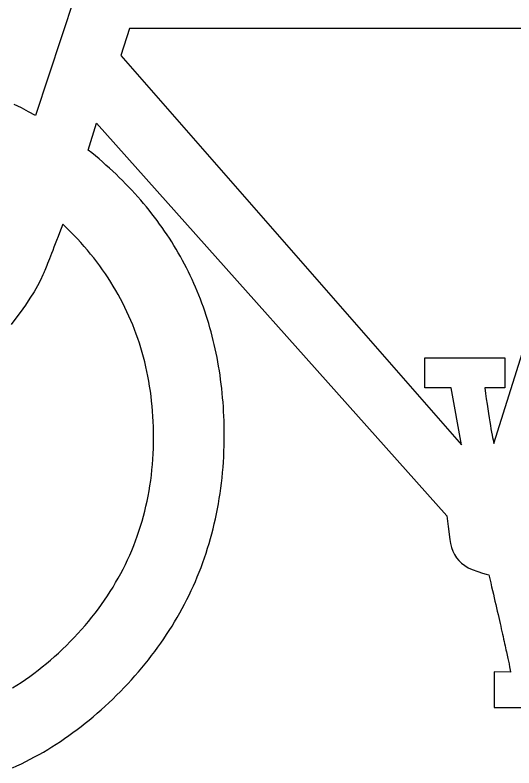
# Model space of a CAD drawing. Extents: x 99958 to 100176, y 99935 to 100011.
# Drawn here: x 100105.4376 to 100105.4927, y 99973.4646 to 99973.5478 of the extents above; entities that cross this region are included whole.
import ezdxf

# ---------------------------------------------------------------- set-up
doc = ezdxf.new("R2010")
doc.units = 0
doc.layers.add('TR_SN_ConstructionSigns', color=7, linetype='Continuous')

msp = doc.modelspace()

# ---------------------------------------------------------------- linework, layer by layer
at = {"layer": 'TR_SN_ConstructionSigns'}
for p, q in [((100105.449633, 99973.56638), (100105.439857, 99973.53667)), ((100105.450215, 99973.546292), (100105.449284, 99973.543322)), ((100105.504779, 99973.546292), (100105.450215, 99973.546292)), ((100105.490449, 99973.50045), (100105.504779, 99973.546292)), ((100105.449284, 99973.543322), (100105.486874, 99973.500321)), ((100105.438301, 99973.537517), (100105.437514, 99973.53791)), ((100105.439082, 99973.537104), (100105.438301, 99973.537517)), ((100105.439857, 99973.53667), (100105.439082, 99973.537104)), ((100105.445676, 99973.532869), (100105.446607, 99973.535839)), ((100105.446607, 99973.535839), (100105.485241, 99973.49248)), ((100105.446079, 99973.532544), (100105.445676, 99973.532869)), ((100105.446477, 99973.532216), (100105.446079, 99973.532544)), ((100105.446869, 99973.531885), (100105.446477, 99973.532216)), ((100105.447255, 99973.531551), (100105.446869, 99973.531885)), ((100105.447636, 99973.531214), (100105.447255, 99973.531551)), ((100105.448012, 99973.530875), (100105.447636, 99973.531214)), ((100105.448382, 99973.530533), (100105.448012, 99973.530875)), ((100105.448746, 99973.530189), (100105.448382, 99973.530533)), ((100105.449106, 99973.529841), (100105.448746, 99973.530189)), ((100105.449459, 99973.529491), (100105.449106, 99973.529841)), ((100105.449807, 99973.529138), (100105.449459, 99973.529491)), ((100105.45015, 99973.528783), (100105.449807, 99973.529138)), ((100105.450487, 99973.528424), (100105.45015, 99973.528783)), ((100105.450819, 99973.528063), (100105.450487, 99973.528424)), ((100105.451145, 99973.527699), (100105.450819, 99973.528063)), ((100105.451466, 99973.527333), (100105.451145, 99973.527699)), ((100105.451781, 99973.526964), (100105.451466, 99973.527333)), ((100105.452091, 99973.526592), (100105.451781, 99973.526964)), ((100105.452395, 99973.526217), (100105.452091, 99973.526592)), ((100105.452694, 99973.525839), (100105.452395, 99973.526217)), ((100105.452987, 99973.525459), (100105.452694, 99973.525839)), ((100105.453275, 99973.525076), (100105.452987, 99973.525459)), ((100105.44288, 99973.524672), (100105.442696, 99973.524196)), ((100105.443293, 99973.524274), (100105.44288, 99973.524672)), ((100105.453558, 99973.524691), (100105.453275, 99973.525076)), ((100105.453835, 99973.524302), (100105.453558, 99973.524691)), ((100105.454106, 99973.523911), (100105.453835, 99973.524302)), ((100105.442519, 99973.523741), (100105.442351, 99973.523307)), ((100105.442696, 99973.524196), (100105.442519, 99973.523741)), ((100105.443697, 99973.523872), (100105.443293, 99973.524274)), ((100105.444092, 99973.523467), (100105.443697, 99973.523872)), ((100105.444479, 99973.523057), (100105.444092, 99973.523467)), ((100105.454372, 99973.523517), (100105.454106, 99973.523911)), ((100105.454632, 99973.523121), (100105.454372, 99973.523517)), ((100105.44219, 99973.522894), (100105.442037, 99973.522502)), ((100105.442351, 99973.523307), (100105.44219, 99973.522894)), ((100105.444857, 99973.522643), (100105.444479, 99973.523057)), ((100105.445226, 99973.522226), (100105.444857, 99973.522643)), ((100105.454887, 99973.522722), (100105.454632, 99973.523121)), ((100105.455137, 99973.522319), (100105.454887, 99973.522722)), ((100105.441892, 99973.522131), (100105.441756, 99973.521782)), ((100105.442037, 99973.522502), (100105.441892, 99973.522131)), ((100105.445586, 99973.521805), (100105.445226, 99973.522226)), ((100105.445938, 99973.521379), (100105.445586, 99973.521805)), ((100105.455381, 99973.521915), (100105.455137, 99973.522319)), ((100105.455619, 99973.521507), (100105.455381, 99973.521915)), ((100105.441505, 99973.521145), (100105.441392, 99973.520858)), ((100105.441626, 99973.521453), (100105.441505, 99973.521145)), ((100105.441756, 99973.521782), (100105.441626, 99973.521453)), ((100105.446281, 99973.52095), (100105.445938, 99973.521379)), ((100105.455852, 99973.521097), (100105.455619, 99973.521507)), ((100105.45608, 99973.520684), (100105.455852, 99973.521097)), ((100105.44119, 99973.520347), (100105.4411, 99973.520123)), ((100105.441287, 99973.520592), (100105.44119, 99973.520347)), ((100105.441392, 99973.520858), (100105.441287, 99973.520592)), ((100105.446616, 99973.520517), (100105.446281, 99973.52095)), ((100105.446942, 99973.52008), (100105.446616, 99973.520517)), ((100105.456302, 99973.520268), (100105.45608, 99973.520684)), ((100105.456518, 99973.51985), (100105.456302, 99973.520268)), ((100105.440772, 99973.519319), (100105.44073, 99973.519221)), ((100105.440822, 99973.519438), (100105.440772, 99973.519319)), ((100105.440879, 99973.519578), (100105.440822, 99973.519438)), ((100105.440945, 99973.519739), (100105.440879, 99973.519578)), ((100105.441019, 99973.519921), (100105.440945, 99973.519739)), ((100105.4411, 99973.520123), (100105.441019, 99973.519921)), ((100105.447259, 99973.519639), (100105.446942, 99973.52008)), ((100105.447567, 99973.519194), (100105.447259, 99973.519639)), ((100105.45673, 99973.519429), (100105.456518, 99973.51985)), ((100105.456935, 99973.519005), (100105.45673, 99973.519429)), ((100105.440406, 99973.518512), (100105.440081, 99973.517888)), ((100105.44067, 99973.519089), (100105.440406, 99973.518512)), ((100105.440696, 99973.519145), (100105.44067, 99973.519089)), ((100105.44073, 99973.519221), (100105.440696, 99973.519145)), ((100105.447867, 99973.518745), (100105.447567, 99973.519194)), ((100105.448158, 99973.518292), (100105.447867, 99973.518745)), ((100105.457135, 99973.518578), (100105.456935, 99973.519005)), ((100105.45733, 99973.518149), (100105.457135, 99973.518578)), ((100105.440081, 99973.517888), (100105.439695, 99973.517218)), ((100105.44844, 99973.517836), (100105.448158, 99973.518292)), ((100105.448714, 99973.517375), (100105.44844, 99973.517836)), ((100105.457519, 99973.517717), (100105.45733, 99973.518149)), ((100105.457703, 99973.517282), (100105.457519, 99973.517717)), ((100105.439695, 99973.517218), (100105.439247, 99973.516502)), ((100105.448979, 99973.516911), (100105.448714, 99973.517375)), ((100105.449235, 99973.516442), (100105.448979, 99973.516911)), ((100105.457881, 99973.516844), (100105.457703, 99973.517282)), ((100105.458054, 99973.516404), (100105.457881, 99973.516844)), ((100105.439247, 99973.516502), (100105.438738, 99973.51574)), ((100105.449482, 99973.51597), (100105.449235, 99973.516442)), ((100105.458221, 99973.515961), (100105.458054, 99973.516404)), ((100105.438738, 99973.51574), (100105.438168, 99973.514932)), ((100105.449721, 99973.515494), (100105.449482, 99973.51597)), ((100105.449951, 99973.515013), (100105.449721, 99973.515494)), ((100105.458383, 99973.515515), (100105.458221, 99973.515961)), ((100105.458539, 99973.515067), (100105.458383, 99973.515515)), ((100105.438168, 99973.514932), (100105.437694, 99973.514288)), ((100105.450173, 99973.514529), (100105.449951, 99973.515013)), ((100105.450386, 99973.514041), (100105.450173, 99973.514529)), ((100105.45869, 99973.514615), (100105.458539, 99973.515067)), ((100105.458835, 99973.514161), (100105.45869, 99973.514615)), ((100105.437694, 99973.514288), (100105.437175, 99973.513603)), ((100105.45059, 99973.513549), (100105.450386, 99973.514041)), ((100105.450785, 99973.513054), (100105.45059, 99973.513549)), ((100105.458975, 99973.513705), (100105.458835, 99973.514161)), ((100105.459109, 99973.513245), (100105.458975, 99973.513705)), ((100105.450972, 99973.512554), (100105.450785, 99973.513054)), ((100105.459238, 99973.512783), (100105.459109, 99973.513245)), ((100105.459361, 99973.512318), (100105.459238, 99973.512783)), ((100105.45115, 99973.51205), (100105.450972, 99973.512554)), ((100105.45132, 99973.511543), (100105.45115, 99973.51205)), ((100105.459479, 99973.511851), (100105.459361, 99973.512318)), ((100105.459592, 99973.51138), (100105.459479, 99973.511851)), ((100105.45148, 99973.511031), (100105.45132, 99973.511543)), ((100105.451632, 99973.510516), (100105.45148, 99973.511031)), ((100105.459699, 99973.510907), (100105.459592, 99973.51138)), ((100105.451776, 99973.509996), (100105.451632, 99973.510516)), ((100105.4598, 99973.510431), (100105.459699, 99973.510907)), ((100105.459896, 99973.509953), (100105.4598, 99973.510431)), ((100105.45191, 99973.509473), (100105.451776, 99973.509996)), ((100105.452036, 99973.508946), (100105.45191, 99973.509473)), ((100105.459986, 99973.509472), (100105.459896, 99973.509953)), ((100105.460071, 99973.508988), (100105.459986, 99973.509472)), ((100105.482828, 99973.506619), (100105.482828, 99973.509933)), ((100105.482828, 99973.509933), (100105.491665, 99973.509933)), ((100105.491665, 99973.509933), (100105.491665, 99973.506619)), ((100105.452154, 99973.508415), (100105.452036, 99973.508946)), ((100105.460151, 99973.508501), (100105.460071, 99973.508988)), ((100105.460225, 99973.508011), (100105.460151, 99973.508501)), ((100105.452262, 99973.50788), (100105.452154, 99973.508415)), ((100105.452362, 99973.507341), (100105.452262, 99973.50788)), ((100105.460293, 99973.507519), (100105.460225, 99973.508011)), ((100105.452453, 99973.506798), (100105.452362, 99973.507341)), ((100105.460357, 99973.507024), (100105.460293, 99973.507519)), ((100105.460414, 99973.506526), (100105.460357, 99973.507024)), ((100105.452536, 99973.506251), (100105.452453, 99973.506798)), ((100105.45261, 99973.505701), (100105.452536, 99973.506251)), ((100105.460466, 99973.506026), (100105.460414, 99973.506526)), ((100105.460513, 99973.505523), (100105.460466, 99973.506026)), ((100105.485718, 99973.506619), (100105.482828, 99973.506619)), ((100105.486874, 99973.500321), (100105.485718, 99973.506619)), ((100105.491665, 99973.506619), (100105.489434, 99973.506619)), ((100105.489434, 99973.506619), (100105.489523, 99973.505987)), ((100105.452675, 99973.505146), (100105.45261, 99973.505701)), ((100105.460554, 99973.505017), (100105.460513, 99973.505523)), ((100105.489523, 99973.505987), (100105.489608, 99973.505386)), ((100105.489608, 99973.505386), (100105.489691, 99973.504816)), ((100105.452731, 99973.504587), (100105.452675, 99973.505146)), ((100105.452779, 99973.504025), (100105.452731, 99973.504587)), ((100105.46059, 99973.504508), (100105.460554, 99973.505017)), ((100105.46062, 99973.503997), (100105.46059, 99973.504508)), ((100105.489691, 99973.504816), (100105.489771, 99973.504278)), ((100105.452818, 99973.503459), (100105.452779, 99973.504025)), ((100105.460644, 99973.503483), (100105.46062, 99973.503997)), ((100105.489771, 99973.504278), (100105.489848, 99973.503772)), ((100105.489848, 99973.503772), (100105.489921, 99973.503298)), ((100105.452849, 99973.502888), (100105.452818, 99973.503459)), ((100105.45287, 99973.502314), (100105.452849, 99973.502888)), ((100105.460664, 99973.502966), (100105.460644, 99973.503483)), ((100105.460677, 99973.502447), (100105.460664, 99973.502966)), ((100105.489921, 99973.503298), (100105.489992, 99973.502855)), ((100105.489992, 99973.502855), (100105.49006, 99973.502443)), ((100105.452883, 99973.501736), (100105.45287, 99973.502314)), ((100105.460685, 99973.501924), (100105.460677, 99973.502447)), ((100105.460688, 99973.501399), (100105.460685, 99973.501924)), ((100105.49006, 99973.502443), (100105.490124, 99973.502064)), ((100105.490124, 99973.502064), (100105.490186, 99973.501716)), ((100105.452888, 99973.501154), (100105.452883, 99973.501736)), ((100105.452883, 99973.500543), (100105.452888, 99973.501154)), ((100105.460684, 99973.500796), (100105.460688, 99973.501399)), ((100105.490186, 99973.501716), (100105.490245, 99973.501399)), ((100105.490245, 99973.501399), (100105.4903, 99973.501115)), ((100105.4903, 99973.501115), (100105.490353, 99973.500861)), ((100105.452868, 99973.499936), (100105.452883, 99973.500543)), ((100105.460654, 99973.4996), (100105.460673, 99973.500197)), ((100105.460673, 99973.500197), (100105.460684, 99973.500796)), ((100105.490353, 99973.500861), (100105.490403, 99973.50064)), ((100105.490403, 99973.50064), (100105.490449, 99973.50045)), ((100105.452843, 99973.499333), (100105.452868, 99973.499936)), ((100105.460628, 99973.499007), (100105.460654, 99973.4996)), ((100105.452763, 99973.498139), (100105.452808, 99973.498734)), ((100105.452808, 99973.498734), (100105.452843, 99973.499333)), ((100105.460593, 99973.498417), (100105.460628, 99973.499007)), ((100105.452709, 99973.497549), (100105.452763, 99973.498139)), ((100105.460503, 99973.497247), (100105.460552, 99973.49783)), ((100105.460552, 99973.49783), (100105.460593, 99973.498417)), ((100105.452569, 99973.49638), (100105.452644, 99973.496962)), ((100105.452644, 99973.496962), (100105.452709, 99973.497549)), ((100105.460446, 99973.496667), (100105.460503, 99973.497247)), ((100105.452485, 99973.495801), (100105.452569, 99973.49638)), ((100105.460309, 99973.495516), (100105.460381, 99973.49609)), ((100105.460381, 99973.49609), (100105.460446, 99973.496667)), ((100105.452286, 99973.494657), (100105.45239, 99973.495227)), ((100105.45239, 99973.495227), (100105.452485, 99973.495801)), ((100105.46023, 99973.494946), (100105.460309, 99973.495516)), ((100105.452172, 99973.494091), (100105.452286, 99973.494657)), ((100105.460048, 99973.493815), (100105.460143, 99973.494379)), ((100105.460143, 99973.494379), (100105.46023, 99973.494946)), ((100105.451913, 99973.492971), (100105.452047, 99973.493529)), ((100105.452047, 99973.493529), (100105.452172, 99973.494091)), ((100105.459945, 99973.493254), (100105.460048, 99973.493815)), ((100105.451769, 99973.492418), (100105.451913, 99973.492971)), ((100105.459718, 99973.492143), (100105.459836, 99973.492697)), ((100105.459836, 99973.492697), (100105.459945, 99973.493254)), ((100105.451451, 99973.491323), (100105.451615, 99973.491868)), ((100105.451615, 99973.491868), (100105.451769, 99973.492418)), ((100105.459593, 99973.491592), (100105.459718, 99973.492143)), ((100105.485241, 99973.49248), (100105.485387, 99973.491292)), ((100105.451277, 99973.490782), (100105.451451, 99973.491323)), ((100105.45932, 99973.4905), (100105.45946, 99973.491045)), ((100105.45946, 99973.491045), (100105.459593, 99973.491592)), ((100105.485387, 99973.491292), (100105.485591, 99973.489867)), ((100105.450899, 99973.489711), (100105.451093, 99973.490244)), ((100105.451093, 99973.490244), (100105.451277, 99973.490782)), ((100105.459172, 99973.489959), (100105.45932, 99973.4905)), ((100105.450695, 99973.489182), (100105.450899, 99973.489711)), ((100105.458854, 99973.488887), (100105.459017, 99973.489422)), ((100105.459017, 99973.489422), (100105.459172, 99973.489959)), ((100105.485591, 99973.489867), (100105.485657, 99973.489406)), ((100105.485657, 99973.489406), (100105.485763, 99973.488973)), ((100105.450258, 99973.488137), (100105.450481, 99973.488658)), ((100105.450481, 99973.488658), (100105.450695, 99973.489182)), ((100105.458684, 99973.488356), (100105.458854, 99973.488887)), ((100105.485763, 99973.488973), (100105.485908, 99973.48857)), ((100105.485908, 99973.48857), (100105.486093, 99973.488194)), ((100105.450024, 99973.48762), (100105.450258, 99973.488137)), ((100105.45832, 99973.487303), (100105.458505, 99973.487828)), ((100105.458505, 99973.487828), (100105.458684, 99973.488356)), ((100105.486093, 99973.488194), (100105.486318, 99973.487847)), ((100105.486318, 99973.487847), (100105.486582, 99973.487529)), ((100105.449527, 99973.486599), (100105.44978, 99973.487108)), ((100105.44978, 99973.487108), (100105.450024, 99973.48762)), ((100105.458127, 99973.486782), (100105.45832, 99973.487303)), ((100105.486582, 99973.487529), (100105.486886, 99973.487239)), ((100105.486886, 99973.487239), (100105.487229, 99973.486978)), ((100105.487229, 99973.486978), (100105.487612, 99973.486745)), ((100105.44899, 99973.485595), (100105.449263, 99973.486095)), ((100105.449263, 99973.486095), (100105.449527, 99973.486599)), ((100105.457717, 99973.485748), (100105.457926, 99973.486263)), ((100105.457926, 99973.486263), (100105.458127, 99973.486782)), ((100105.487612, 99973.486745), (100105.488034, 99973.486541)), ((100105.488034, 99973.486541), (100105.488674, 99973.486326)), ((100105.488674, 99973.486326), (100105.489198, 99973.486155)), ((100105.489198, 99973.486155), (100105.489605, 99973.486029)), ((100105.448706, 99973.485099), (100105.44899, 99973.485595)), ((100105.457278, 99973.484728), (100105.457501, 99973.485237)), ((100105.457501, 99973.485237), (100105.457717, 99973.485748)), ((100105.489605, 99973.486029), (100105.489896, 99973.485947)), ((100105.489896, 99973.485947), (100105.489999, 99973.485504)), ((100105.489999, 99973.485504), (100105.490099, 99973.485071)), ((100105.44811, 99973.484119), (100105.448413, 99973.484607)), ((100105.448413, 99973.484607), (100105.448706, 99973.485099)), ((100105.457047, 99973.484223), (100105.457278, 99973.484728)), ((100105.490099, 99973.485071), (100105.490197, 99973.484647)), ((100105.490197, 99973.484647), (100105.490293, 99973.484233)), ((100105.447473, 99973.483156), (100105.447797, 99973.483635)), ((100105.447797, 99973.483635), (100105.44811, 99973.484119)), ((100105.456562, 99973.483222), (100105.456808, 99973.483721)), ((100105.456808, 99973.483721), (100105.457047, 99973.484223)), ((100105.490293, 99973.484233), (100105.490387, 99973.483827)), ((100105.490387, 99973.483827), (100105.490478, 99973.483431)), ((100105.44714, 99973.48268), (100105.447473, 99973.483156)), ((100105.456046, 99973.482235), (100105.456308, 99973.482727)), ((100105.456308, 99973.482727), (100105.456562, 99973.483222)), ((100105.490478, 99973.483431), (100105.490567, 99973.483045)), ((100105.490567, 99973.483045), (100105.490654, 99973.482667)), ((100105.446444, 99973.481741), (100105.446797, 99973.482209)), ((100105.446797, 99973.482209), (100105.44714, 99973.48268)), ((100105.455777, 99973.481746), (100105.456046, 99973.482235)), ((100105.490654, 99973.482667), (100105.490738, 99973.482299)), ((100105.490738, 99973.482299), (100105.490821, 99973.48194)), ((100105.490821, 99973.48194), (100105.490901, 99973.481591)), ((100105.445708, 99973.480819), (100105.446081, 99973.481278)), ((100105.446081, 99973.481278), (100105.446444, 99973.481741)), ((100105.455216, 99973.480778), (100105.4555, 99973.48126)), ((100105.4555, 99973.48126), (100105.455777, 99973.481746)), ((100105.490901, 99973.481591), (100105.490978, 99973.481251)), ((100105.490978, 99973.481251), (100105.491054, 99973.48092)), ((100105.444933, 99973.479913), (100105.445326, 99973.480364)), ((100105.445326, 99973.480364), (100105.445708, 99973.480819)), ((100105.454625, 99973.479823), (100105.454924, 99973.480299)), ((100105.454924, 99973.480299), (100105.455216, 99973.480778)), ((100105.491054, 99973.48092), (100105.491127, 99973.480599)), ((100105.491127, 99973.480599), (100105.491198, 99973.480287)), ((100105.491198, 99973.480287), (100105.491267, 99973.479984)), ((100105.444117, 99973.479024), (100105.44453, 99973.479467)), ((100105.44453, 99973.479467), (100105.444933, 99973.479913)), ((100105.454318, 99973.47935), (100105.454625, 99973.479823)), ((100105.491267, 99973.479984), (100105.491333, 99973.47969)), ((100105.491333, 99973.47969), (100105.491397, 99973.479406)), ((100105.491397, 99973.479406), (100105.491459, 99973.479131)), ((100105.443265, 99973.478154), (100105.443695, 99973.478586)), ((100105.443695, 99973.478586), (100105.444117, 99973.479024)), ((100105.453682, 99973.478415), (100105.454004, 99973.478881)), ((100105.454004, 99973.478881), (100105.454318, 99973.47935)), ((100105.491459, 99973.479131), (100105.491519, 99973.478866)), ((100105.491519, 99973.478866), (100105.491576, 99973.47861)), ((100105.491576, 99973.47861), (100105.491631, 99973.478363)), ((100105.442394, 99973.477322), (100105.442832, 99973.477733)), ((100105.442832, 99973.477733), (100105.443265, 99973.478154)), ((100105.453015, 99973.477492), (100105.453352, 99973.477952)), ((100105.453352, 99973.477952), (100105.453682, 99973.478415)), ((100105.491631, 99973.478363), (100105.491684, 99973.478125)), ((100105.491684, 99973.478125), (100105.491735, 99973.477897)), ((100105.491735, 99973.477897), (100105.491783, 99973.477678)), ((100105.441507, 99973.47653), (100105.441952, 99973.476921)), ((100105.441952, 99973.476921), (100105.442394, 99973.477322)), ((100105.452317, 99973.476583), (100105.45267, 99973.477036)), ((100105.45267, 99973.477036), (100105.453015, 99973.477492)), ((100105.491783, 99973.477678), (100105.491829, 99973.477468)), ((100105.491829, 99973.477468), (100105.491873, 99973.477268)), ((100105.491873, 99973.477268), (100105.491915, 99973.477077)), ((100105.491915, 99973.477077), (100105.491954, 99973.476895)), ((100105.440603, 99973.475779), (100105.441057, 99973.47615)), ((100105.441057, 99973.47615), (100105.441507, 99973.47653)), ((100105.45159, 99973.475687), (100105.451957, 99973.476133)), ((100105.451957, 99973.476133), (100105.452317, 99973.476583)), ((100105.491954, 99973.476895), (100105.491991, 99973.476723)), ((100105.491991, 99973.476723), (100105.492026, 99973.47656)), ((100105.492026, 99973.47656), (100105.492058, 99973.476406)), ((100105.492058, 99973.476406), (100105.492088, 99973.476262)), ((100105.492088, 99973.476262), (100105.492116, 99973.476126)), ((100105.492116, 99973.476126), (100105.492142, 99973.476001)), ((100105.439684, 99973.475069), (100105.440145, 99973.475419)), ((100105.440145, 99973.475419), (100105.440603, 99973.475779)), ((100105.450832, 99973.474803), (100105.451215, 99973.475243)), ((100105.451215, 99973.475243), (100105.45159, 99973.475687)), ((100105.492142, 99973.476001), (100105.492166, 99973.475884)), ((100105.492166, 99973.475884), (100105.492187, 99973.475777)), ((100105.492187, 99973.475777), (100105.492206, 99973.475679)), ((100105.492206, 99973.475679), (100105.492222, 99973.475591)), ((100105.492222, 99973.475591), (100105.492237, 99973.475512)), ((100105.492237, 99973.475512), (100105.492249, 99973.475442)), ((100105.492249, 99973.475442), (100105.492259, 99973.475381)), ((100105.492259, 99973.475381), (100105.492266, 99973.47533)), ((100105.492266, 99973.47533), (100105.492272, 99973.475288)), ((100105.492272, 99973.475288), (100105.492275, 99973.475255)), ((100105.492275, 99973.475255), (100105.492276, 99973.475232)), ((100105.438748, 99973.474399), (100105.439218, 99973.474729)), ((100105.439218, 99973.474729), (100105.439684, 99973.475069)), ((100105.450442, 99973.474367), (100105.450832, 99973.474803)), ((100105.49227, 99973.475213), (100105.490493, 99973.475231)), ((100105.490493, 99973.475231), (100105.490493, 99973.471319)), ((100105.492274, 99973.475218), (100105.49227, 99973.475213)), ((100105.492276, 99973.475232), (100105.492274, 99973.475218)), ((100105.437314, 99973.47347), (100105.437796, 99973.47377)), ((100105.437796, 99973.47377), (100105.438274, 99973.474079)), ((100105.438274, 99973.474079), (100105.438748, 99973.474399)), ((100105.449638, 99973.473503), (100105.450044, 99973.473933)), ((100105.450044, 99973.473933), (100105.450442, 99973.474367)), ((100105.448807, 99973.472654), (100105.449225, 99973.473076)), ((100105.449225, 99973.473076), (100105.449638, 99973.473503)), ((100105.44796, 99973.471834), (100105.448385, 99973.472241)), ((100105.448385, 99973.472241), (100105.448807, 99973.472654)), ((100105.447101, 99973.471046), (100105.447532, 99973.471436)), ((100105.447532, 99973.471436), (100105.44796, 99973.471834)), ((100105.490493, 99973.471319), (100105.499331, 99973.471319)), ((100105.445788, 99973.46992), (100105.446229, 99973.470288)), ((100105.446229, 99973.470288), (100105.446667, 99973.470663)), ((100105.446667, 99973.470663), (100105.447101, 99973.471046)), ((100105.444897, 99973.469209), (100105.445344, 99973.469561)), ((100105.445344, 99973.469561), (100105.445788, 99973.46992)), ((100105.443993, 99973.468528), (100105.444447, 99973.468865)), ((100105.444447, 99973.468865), (100105.444897, 99973.469209)), ((100105.442613, 99973.467565), (100105.443076, 99973.467879)), ((100105.443076, 99973.467879), (100105.443536, 99973.4682)), ((100105.443536, 99973.4682), (100105.443993, 99973.468528)), ((100105.441205, 99973.466672), (100105.441677, 99973.466962)), ((100105.441677, 99973.466962), (100105.442147, 99973.46726)), ((100105.442147, 99973.46726), (100105.442613, 99973.467565)), ((100105.439767, 99973.465848), (100105.44025, 99973.466115)), ((100105.44025, 99973.466115), (100105.440729, 99973.46639)), ((100105.440729, 99973.46639), (100105.441205, 99973.466672)), ((100105.438301, 99973.465094), (100105.438793, 99973.465338)), ((100105.438793, 99973.465338), (100105.439282, 99973.465589)), ((100105.439282, 99973.465589), (100105.439767, 99973.465848)), ((100105.437308, 99973.46463), (100105.437806, 99973.464859)), ((100105.437806, 99973.464859), (100105.438301, 99973.465094))]:
    msp.add_line(p, q, dxfattribs=at)

doc.saveas('drawing.dxf')
